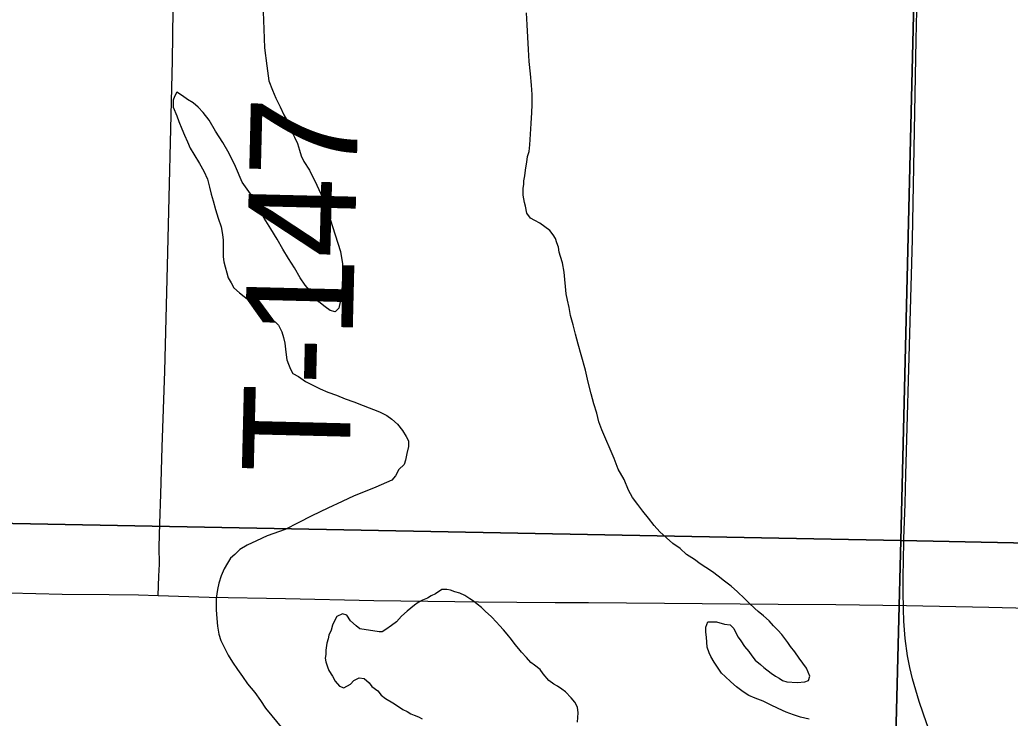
# Model space of a CAD drawing. Extents: x 2.4 to 73.1, y 4.5 to 25.6.
# Drawn here: x 46.2883 to 46.5501, y 19.0134 to 19.1981 of the extents above; entities that cross this region are included whole.
import ezdxf

# ---------------------------------------------------------------- set-up
doc = ezdxf.new("R2010")
doc.units = 0
for name, color, linetype in [('GM_X_County_Road', 7, 'Continuous'), ('GM_X_Major_River', 7, 'Continuous'), ('GM_X_Section', 7, 'Continuous'), ('GM_X_Township_Road', 7, 'Continuous'), ('GM_X_Township_Road_Text', 7, 'Continuous')]:
    doc.layers.add(name, color=color, linetype=linetype)

msp = doc.modelspace()

# ---------------------------------------------------------------- linework, layer by layer
at = {"layer": 'GM_X_County_Road'}
for points in [[(46.52183, 19.04996), (46.52184, 19.05152), (46.5219, 19.05447), (46.52202, 19.0608), (46.52236, 19.07008), (46.52255, 19.07784), (46.52366, 19.11823), (46.52424, 19.13997), (46.52523, 19.1928), (46.52598, 19.22387), (46.52666, 19.24716), (46.52808, 19.31396), (46.52914, 19.36367), (46.5297, 19.38853), (46.5307, 19.43202), (46.53108, 19.45377), (46.53311, 19.53766), (46.53391, 19.56436)], [(46.55047, 18.97496), (46.54719, 18.97827), (46.54516, 18.98058), (46.54326, 18.98304), (46.54063, 18.98692), (46.53743, 18.99228), (46.53448, 18.99778), (46.53107, 19.00477), (46.52922, 19.00902), (46.5281, 19.01191), (46.52607, 19.0178), (46.52428, 19.02378), (46.52354, 19.02681), (46.52295, 19.02987), (46.52234, 19.03447), (46.52202, 19.03909), (46.5219, 19.04219), (46.52183, 19.04686), (46.52183, 19.04996)]]:
    msp.add_lwpolyline(points, dxfattribs=at)
at = {"layer": 'GM_X_Major_River'}
for points in [[(46.35263, 19.20016), (46.35281, 19.1956), (46.35299, 19.19066)], [(46.42349, 19.17068), (46.42368, 19.17353), (46.42369, 19.17562), (46.42369, 19.17828), (46.42351, 19.18075), (46.42332, 19.18379), (46.42295, 19.18703), (46.42277, 19.19026), (46.42258, 19.19349), (46.4224, 19.19672), (46.42221, 19.19995)], [(46.35299, 19.19066), (46.35355, 19.1859), (46.35411, 19.18191), (46.35506, 19.17944), (46.356, 19.17734), (46.35714, 19.17506), (46.35809, 19.17297), (46.35903, 19.17125), (46.35979, 19.16935), (46.36093, 19.16707), (46.36168, 19.16535), (46.36225, 19.16364), (46.36263, 19.16212), (46.36339, 19.1606), (46.3649, 19.15831), (46.36679, 19.15431), (46.36888, 19.14975), (46.37303, 19.13681), (46.3736, 19.13358), (46.37359, 19.12978), (46.37339, 19.12636), (46.37301, 19.12351), (46.37262, 19.1218), (46.37167, 19.12085), (46.37034, 19.12124), (46.36901, 19.12219), (46.3673, 19.12353), (46.36617, 19.12486), (46.36484, 19.12657), (46.3637, 19.12791), (46.36237, 19.12981), (46.36086, 19.13248), (46.35934, 19.13495), (46.35782, 19.13743), (46.35631, 19.14009), (46.3546, 19.14276), (46.3529, 19.14562), (46.35119, 19.14885), (46.3493, 19.15209), (46.34702, 19.15513), (46.34532, 19.15932), (46.34362, 19.16275), (46.34191, 19.1656), (46.34001, 19.16865), (46.33831, 19.1715), (46.33679, 19.1736), (46.33546, 19.17493), (46.33413, 19.17608), (46.33261, 19.17703), (46.33129, 19.17799), (46.32977, 19.17894), (46.32919, 19.1778), (46.32881, 19.17685), (46.32881, 19.17495), (46.32975, 19.17267), (46.33032, 19.17115), (46.33108, 19.16925), (46.33184, 19.16753), (46.33259, 19.16582), (46.33335, 19.16411), (46.3343, 19.16258), (46.33581, 19.16011), (46.33695, 19.15802), (46.3379, 19.15592), (46.33846, 19.15383), (46.33884, 19.15193), (46.33941, 19.15022), (46.33997, 19.14793), (46.34073, 19.14565), (46.34149, 19.14337), (46.34186, 19.14128), (46.34205, 19.13976), (46.34205, 19.13842), (46.34204, 19.13652), (46.34204, 19.13538), (46.34223, 19.13405), (46.3426, 19.13272), (46.34298, 19.1312), (46.34336, 19.12987), (46.34412, 19.12854), (46.34487, 19.1272), (46.34639, 19.12587), (46.34886, 19.12396), (46.35152, 19.12167), (46.35475, 19.11919), (46.35664, 19.11729), (46.35759, 19.11557), (46.35797, 19.11405), (46.35835, 19.11253), (46.35853, 19.11101), (46.35872, 19.10949), (46.35891, 19.10816), (46.35929, 19.10701), (46.35985, 19.10568), (46.36042, 19.10454), (46.36194, 19.10378), (46.36384, 19.10244), (46.36574, 19.10148), (46.36764, 19.10053), (46.36973, 19.09957), (46.37201, 19.0988)], [(46.4776, 19.03596), (46.47817, 19.03482), (46.47893, 19.03387), (46.47988, 19.03234), (46.48101, 19.03101), (46.48177, 19.02987), (46.48272, 19.02872), (46.48405, 19.02758), (46.485, 19.02681), (46.4869, 19.02529), (46.48804, 19.02453), (46.48899, 19.02395), (46.48994, 19.02338), (46.49108, 19.023), (46.49374, 19.0228), (46.49583, 19.02298), (46.49678, 19.02336), (46.49716, 19.0245), (46.49622, 19.02659), (46.49432, 19.02926), (46.49318, 19.03097), (46.49205, 19.03231), (46.49129, 19.03345), (46.48977, 19.03554), (46.48863, 19.03669), (46.48749, 19.03783), (46.48635, 19.03917), (46.48484, 19.0405), (46.48351, 19.04164), (46.48256, 19.04241), (46.48104, 19.04393), (46.4799, 19.04508), (46.478, 19.04679), (46.4763, 19.04832), (46.47459, 19.04965), (46.47288, 19.05099), (46.47136, 19.05213), (46.46965, 19.05328), (46.46813, 19.05423), (46.46661, 19.05538), (46.46452, 19.05671), (46.46282, 19.05824), (46.46092, 19.05958), (46.45921, 19.0611), (46.4575, 19.06263), (46.45598, 19.06434), (46.45446, 19.06625), (46.45295, 19.06815), (46.45162, 19.06987), (46.45029, 19.07177), (46.44916, 19.07368), (46.44802, 19.07653), (46.4465, 19.0792), (46.44537, 19.08205), (46.44215, 19.08966), (46.44139, 19.09175), (46.44083, 19.09404), (46.44007, 19.09651), (46.43932, 19.09917), (46.43856, 19.10222), (46.43781, 19.10545), (46.43668, 19.10944), (46.43592, 19.1123), (46.43517, 19.11496), (46.4346, 19.11743), (46.43385, 19.1199), (46.43347, 19.122), (46.43309, 19.1239), (46.43272, 19.12561), (46.43253, 19.12751), (46.43234, 19.12941), (46.43216, 19.13131), (46.43178, 19.13379), (46.43121, 19.1355), (46.43084, 19.13664), (46.43065, 19.13797), (46.43027, 19.13911), (46.42989, 19.14025), (46.42932, 19.1412), (46.42838, 19.14235), (46.42705, 19.1433), (46.42572, 19.14426), (46.42439, 19.14502), (46.42325, 19.14559), (46.4223, 19.14693), (46.42192, 19.14883), (46.42174, 19.14978), (46.42155, 19.15073), (46.42136, 19.15168), (46.42136, 19.15263), (46.42136, 19.15358), (46.42155, 19.15453), (46.42156, 19.15548), (46.42175, 19.15681), (46.42194, 19.15833), (46.42213, 19.15947), (46.42233, 19.16042), (46.42252, 19.16194), (46.4229, 19.16327), (46.4231, 19.16498), (46.42349, 19.17068)], [(46.37201, 19.0988), (46.37429, 19.09785), (46.37657, 19.09708), (46.37904, 19.09612), (46.38341, 19.0944), (46.38531, 19.09344), (46.38664, 19.09249), (46.38816, 19.09115), (46.38948, 19.08944), (46.39043, 19.08792), (46.391, 19.08677), (46.391, 19.08525), (46.39061, 19.08335), (46.39023, 19.08165), (46.38985, 19.08051), (46.38851, 19.07918), (46.38756, 19.07747), (46.38661, 19.07633), (46.38242, 19.07445), (46.37957, 19.07331), (46.37671, 19.07218), (46.37348, 19.07067), (46.36967, 19.06897), (46.36548, 19.0669), (46.36187, 19.06501), (46.35844, 19.06331), (46.35368, 19.06161), (46.35083, 19.06029), (46.34835, 19.05915), (46.34645, 19.05802), (46.34512, 19.05669), (46.34398, 19.05575), (46.34321, 19.05442), (46.34226, 19.0529), (46.34149, 19.051), (46.34092, 19.0491), (46.34054, 19.04739), (46.34015, 19.04512), (46.34015, 19.04208), (46.34033, 19.03979), (46.34052, 19.0377), (46.34089, 19.03561), (46.34146, 19.0339), (46.34241, 19.03199), (46.34335, 19.03009), (46.34449, 19.02819), (46.34582, 19.02628), (46.34715, 19.02438), (46.34847, 19.02247), (46.35037, 19.02019), (46.35189, 19.01809), (46.35321, 19.016), (46.35777, 19.01047)], [(46.40822, 19.04434), (46.40727, 19.04491), (46.40594, 19.04587), (46.40461, 19.04644), (46.40328, 19.04683), (46.40214, 19.04721), (46.40119, 19.0474), (46.39986, 19.04741), (46.39815, 19.04627), (46.397, 19.04571), (46.39605, 19.04514), (46.39472, 19.04457), (46.39358, 19.04401), (46.39262, 19.04325), (46.39072, 19.04173), (46.3892, 19.04041), (46.38786, 19.03889), (46.38653, 19.03794), (46.38501, 19.03681), (46.38406, 19.03624), (46.3833, 19.03624)], [(46.43573, 19.01233), (46.43592, 19.0148), (46.43573, 19.01632), (46.43498, 19.01765), (46.43403, 19.0188), (46.43251, 19.02032), (46.43156, 19.02108), (46.43042, 19.02185), (46.42947, 19.02242), (46.42814, 19.02338), (46.42662, 19.02509), (46.42587, 19.02623), (46.42435, 19.02738), (46.4234, 19.02814), (46.42226, 19.02947), (46.42093, 19.03081), (46.42017, 19.03176), (46.41923, 19.0329), (46.41828, 19.03424), (46.41714, 19.03557), (46.41619, 19.03672), (46.41505, 19.03786), (46.41429, 19.03881), (46.41296, 19.04015), (46.41126, 19.04167), (46.41031, 19.04262), (46.40917, 19.04358), (46.40822, 19.04434)], [(46.3833, 19.03624), (46.37816, 19.03702), (46.37721, 19.03778), (46.3757, 19.03912), (46.37475, 19.04064), (46.37361, 19.04102), (46.37208, 19.04027), (46.37151, 19.03913), (46.37094, 19.03799), (46.37056, 19.03666), (46.36998, 19.03533), (46.36979, 19.03438), (46.36941, 19.03324), (46.36922, 19.03134), (46.36921, 19.03021), (46.36902, 19.02925), (46.36921, 19.0283), (46.36959, 19.02697), (46.36997, 19.02602), (46.37091, 19.0245), (46.37167, 19.02317), (46.37281, 19.02183), (46.37395, 19.02145), (46.37566, 19.02239), (46.37662, 19.02334), (46.37795, 19.0241), (46.37928, 19.0239), (46.38061, 19.02276), (46.38137, 19.02181), (46.38289, 19.02066), (46.38383, 19.01952), (46.38497, 19.01856), (46.38687, 19.01742), (46.38782, 19.01684), (46.38953, 19.0157), (46.39067, 19.01513), (46.39162, 19.01455), (46.39257, 19.01417), (46.39371, 19.01379), (46.39466, 19.01321)], [(46.49695, 19.0131), (46.49467, 19.01367), (46.49277, 19.01425), (46.49087, 19.01501), (46.48878, 19.01597), (46.48669, 19.01693), (46.48479, 19.01788), (46.4827, 19.01865), (46.48099, 19.01942), (46.47947, 19.02037), (46.47776, 19.02171), (46.47625, 19.02304), (46.47473, 19.02438), (46.47378, 19.02533), (46.47188, 19.02819), (46.47094, 19.02971), (46.47056, 19.03066), (46.46999, 19.03218), (46.4698, 19.03484), (46.46962, 19.03617), (46.46962, 19.0375), (46.47019, 19.03883), (46.47247, 19.03883), (46.47457, 19.03825), (46.47609, 19.03806), (46.47703, 19.0371), (46.4776, 19.03596)]]:
    msp.add_lwpolyline(points, dxfattribs=at)
at = {"layer": 'GM_X_Section'}
for points in [[(46.53339, 19.56491), (46.52121, 19.06037), (46.0333, 19.06972), (46.04799, 19.57648)], [(47.03245, 19.55398), (47.02331, 19.04995), (46.52121, 19.06037), (46.53339, 19.56491)], [(46.52121, 19.06037), (46.5083, 18.5566), (46.01926, 18.56597), (46.0333, 19.06972)], [(47.02331, 19.04995), (47.0144, 18.54724), (46.5083, 18.5566), (46.52121, 19.06037)]]:
    msp.add_lwpolyline(points, close=True, dxfattribs=at)
at = {"layer": 'GM_X_Township_Road'}
for points in [[(46.32489, 19.04582), (46.32507, 19.05098), (46.32518, 19.05408), (46.32516, 19.05872), (46.3253, 19.0649), (46.32558, 19.07263), (46.32594, 19.08502), (46.32663, 19.10516), (46.32733, 19.13305), (46.32862, 19.18728), (46.32893, 19.20742), (46.32985, 19.25856), (46.33046, 19.2849), (46.33067, 19.29373), (46.33075, 19.29523), (46.33105, 19.29703)], [(46.07405, 19.05121), (46.08818, 19.05095), (46.11149, 19.05038), (46.13325, 19.04992), (46.14723, 19.04964), (46.15967, 19.04945), (46.18919, 19.04874), (46.22648, 19.04791), (46.26378, 19.04698), (46.28553, 19.0465), (46.2995, 19.04621), (46.31193, 19.04612), (46.3197, 19.04597), (46.32489, 19.04582)], [(46.32489, 19.04582), (46.33834, 19.04543), (46.35854, 19.04505), (46.38186, 19.0445), (46.40329, 19.04424), (46.40955, 19.04414), (46.42985, 19.04399), (46.43864, 19.04395), (46.48874, 19.04351), (46.50402, 19.04347), (46.5227, 19.04317), (46.54446, 19.04276), (46.56229, 19.04235), (46.57694, 19.04215), (46.58161, 19.04215), (46.58479, 19.04236), (46.58712, 19.04261), (46.58905, 19.04287), (46.5916, 19.04336)]]:
    msp.add_lwpolyline(points, dxfattribs=at)

# ---------------------------------------------------------------- texts
at = {"layer": 'GM_X_Township_Road_Text'}
msp.add_text('T-147', height=0.028409, rotation=88.5945, dxfattribs=at).set_placement((46.37537, 19.07799))

doc.saveas('drawing.dxf')
